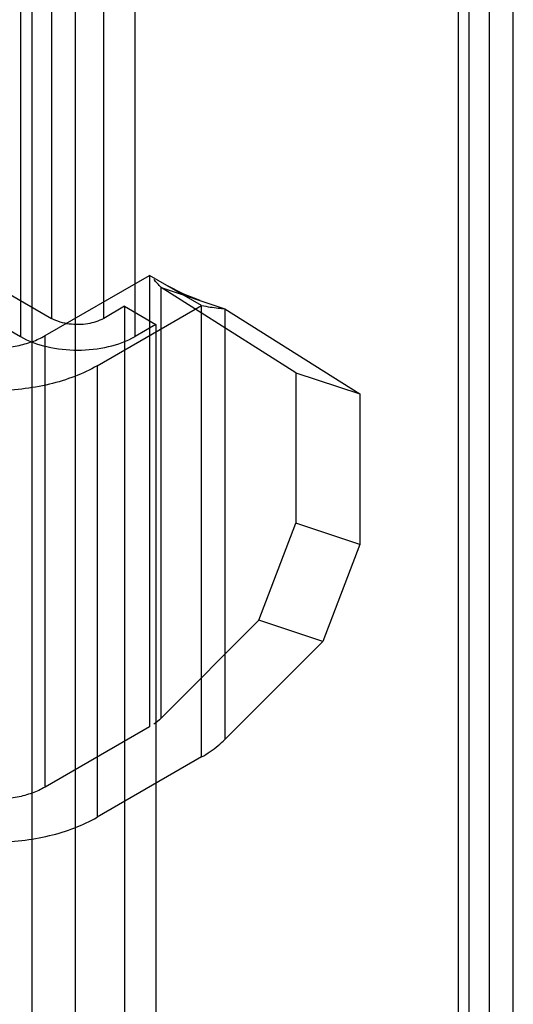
# Model space of a CAD drawing. Header units: millimetres. Extents: x 188 to 1028, y 131 to 1566.
# Tile 310 of 326: x 1014 to 1028, y 1120 to 1146. Entities that reach past the tile are written whole.
import ezdxf

# ---------------------------------------------------------------- set-up
doc = ezdxf.new("R2010")
doc.units = ezdxf.units.MM
doc.header["$LTSCALE"] = 110.325218
doc.layers.get('0').update_dxf_attribs({"linetype": 'CONTINUOUS'})

msp = doc.modelspace()

# ---------------------------------------------------------------- linework, layer by layer
at = {"color": 7, "linetype": 'CONTINUOUS'}
for p, q in [((1026.009, 1325.619), (1026.009, 393.173)), ((1026.302, 394.48), (1026.302, 1325.129)), ((1026.858, 392.684), (1026.858, 1325.129)), ((1027.502, 394.48), (1027.502, 1325.129)), ((1016.392, 1138.395), (1016.392, 1320.067)), ((1017.241, 1137.905), (1017.241, 1319.577)), ((1014.448, 357.145), (1014.448, 1317.352)), ((1015.619, 1315.719), (1015.619, 358.778)), ((1014.978, 1287.407), (1014.978, 1138.395)), ((1014.13, 1286.917), (1014.13, 1137.905)), ((1009.463, 1141.58), (1014.978, 1138.395)), ((1008.614, 1141.09), (1014.13, 1137.905)), ((1014.801, 1137.926), (1017.63, 1139.559)), ((1017.63, 1139.559), (1017.63, 1127.311)), ((1019.044, 1138.742), (1017.63, 1139.559)), ((1017.948, 1127.55), (1017.948, 1139.234)), ((1017.948, 1139.234), (1019.68, 1138.657)), ((1021.602, 1136.921), (1017.948, 1139.234)), ((1016.216, 1137.109), (1019.044, 1138.742)), ((1019.044, 1126.495), (1019.044, 1138.742)), ((1016.958, 1138.722), (1016.392, 1138.395)), ((1016.958, 1138.722), (1016.958, 1093.814)), ((1016.958, 1138.722), (1017.807, 1138.232)), ((1019.68, 1138.657), (1019.68, 1126.973)), ((1019.68, 1138.657), (1023.335, 1136.343)), ((1017.807, 1138.232), (1017.241, 1137.905)), ((1017.807, 1138.232), (1017.807, 1093.324)), ((1014.801, 1125.678), (1014.801, 1137.926)), ((1016.216, 1137.109), (1016.216, 1124.862)), ((1021.602, 1136.921), (1021.602, 1132.838)), ((1021.602, 1136.921), (1023.335, 1136.343)), ((1023.335, 1136.343), (1023.335, 1132.261)), ((1020.602, 1130.205), (1021.602, 1132.838)), ((1023.335, 1132.261), (1021.602, 1132.838)), ((1023.335, 1132.261), (1022.335, 1129.628)), ((1020.602, 1130.205), (1017.948, 1127.55)), ((1022.335, 1129.628), (1020.602, 1130.205)), ((1022.335, 1129.628), (1019.68, 1126.973)), ((1017.63, 1127.311), (1014.801, 1125.678)), ((1019.044, 1126.495), (1016.216, 1124.862))]:
    msp.add_line(p, q, dxfattribs=at)
msp.add_lwpolyline([(1019.012, 1138.879), (1018.561, 1139.055), (1018.081, 1139.298)], dxfattribs=at)
for points in [[(1017.948, 1139.234), (1017.884, 1139.307), (1017.818, 1139.379), (1017.748, 1139.445)], [(1017.948, 1127.55), (1017.887, 1127.489), (1017.822, 1127.429), (1017.748, 1127.385)]]:
    msp.add_open_spline(points, degree=3, dxfattribs=at)
for points, knots in [([(1019.044, 1138.742), (1019.122, 1138.728), (1019.271, 1138.703), (1019.483, 1138.675), (1019.617, 1138.662), (1019.68, 1138.657)], [0, 0, 0, 0, 0.372501, 0.706452, 1, 1, 1, 1]), ([(1016.392, 1138.395), (1016.259, 1138.319), (1015.945, 1138.223), (1015.455, 1138.217), (1015.123, 1138.311), (1014.978, 1138.395)], [0, 0, 0, 0, 0.314725, 0.655935, 1, 1, 1, 1]), ([(1011.973, 1137.926), (1012.085, 1137.861), (1012.331, 1137.75), (1012.733, 1137.641), (1013.166, 1137.585), (1013.608, 1137.585), (1014.041, 1137.641), (1014.443, 1137.75), (1014.69, 1137.861), (1014.801, 1137.926)], [0, 0, 0, 0, 0.131914, 0.274548, 0.424062, 0.575939, 0.725453, 0.868087, 1, 1, 1, 1]), ([(1014.13, 1137.905), (1014.352, 1137.777), (1014.866, 1137.591), (1015.685, 1137.503), (1016.504, 1137.591), (1017.018, 1137.777), (1017.241, 1137.905)], [0, 0, 0, 0, 0.239285, 0.500001, 0.760716, 1, 1, 1, 1]), ([(1016.216, 1137.109), (1016.022, 1136.997), (1015.598, 1136.8), (1014.908, 1136.59), (1014.162, 1136.462), (1013.387, 1136.418), (1012.613, 1136.462), (1011.867, 1136.59), (1011.177, 1136.8), (1010.753, 1136.997), (1010.559, 1137.109)], [0, 0, 0, 0, 0.114383, 0.237604, 0.367157, 0.500005, 0.632852, 0.762403, 0.88562, 1, 1, 1, 1]), ([(1019.044, 1126.495), (1019.124, 1126.541), (1019.278, 1126.638), (1019.491, 1126.797), (1019.62, 1126.913), (1019.68, 1126.973)], [0, 0, 0, 0, 0.349384, 0.682729, 1, 1, 1, 1]), ([(1014.801, 1125.678), (1014.69, 1125.614), (1014.443, 1125.503), (1014.041, 1125.393), (1013.608, 1125.338), (1013.166, 1125.338), (1012.733, 1125.393), (1012.331, 1125.503), (1012.085, 1125.614), (1011.973, 1125.678)], [0, 0, 0, 0, 0.131913, 0.274547, 0.424061, 0.575938, 0.725452, 0.868086, 1, 1, 1, 1]), ([(1010.559, 1124.862), (1010.753, 1124.75), (1011.177, 1124.552), (1011.867, 1124.343), (1012.613, 1124.214), (1013.387, 1124.171), (1014.162, 1124.214), (1014.908, 1124.343), (1015.598, 1124.552), (1016.022, 1124.75), (1016.216, 1124.862)], [0, 0, 0, 0, 0.114384, 0.237605, 0.367158, 0.500006, 0.632853, 0.762403, 0.885621, 1, 1, 1, 1])]:
    msp.add_open_spline(points, degree=3, knots=knots, dxfattribs=at)

doc.saveas('drawing.dxf')
